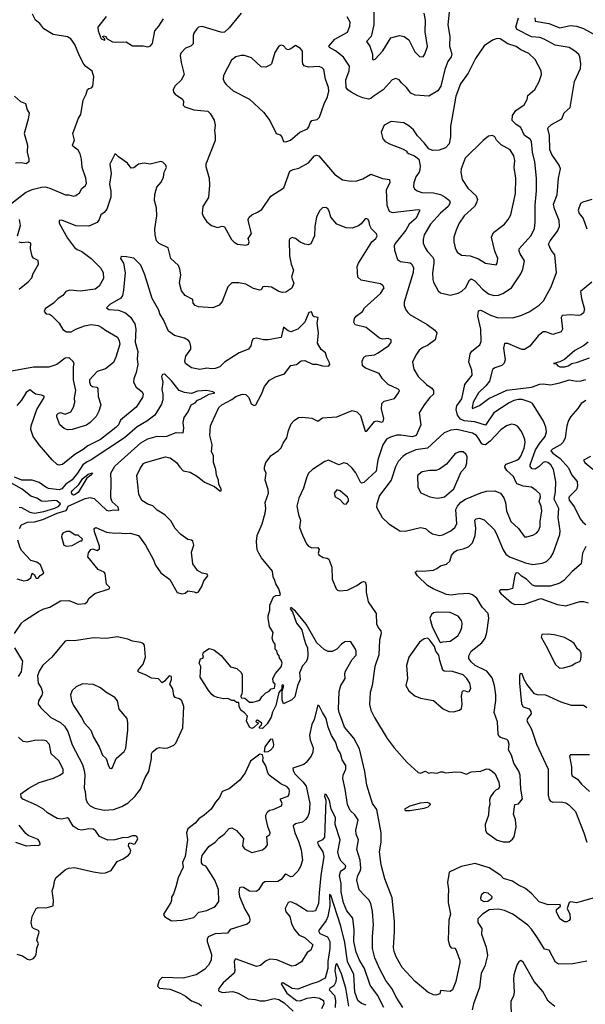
# Model space of a CAD drawing. Extents: x 1995161 to 2088924, y 769148 to 906007.
# Tile 280 of 335: x 2039249 to 2044041, y 865482 to 873829. Entities that reach past the tile are written whole.
import ezdxf

# ---------------------------------------------------------------- set-up
doc = ezdxf.new("R2010")
doc.units = 0

msp = doc.modelspace()

# ---------------------------------------------------------------- linework, layer by layer
at = {"layer": '0CON20XD'}
for points in [[(2039172, 872265), (2039297.2, 872362.8), (2039355, 872390), (2039435, 872408.1), (2039465, 872411.1), (2039505, 872401.5), (2039637, 872343), (2039665, 872343.1), (2039705, 872332.9), (2039725, 872338), (2039755, 872362), (2039775, 872398), (2039806.2, 872423.8), (2039815, 872442.5), (2039810.6, 872485), (2039779.1, 872575), (2039773.1, 872645), (2039762.1, 872692.1), (2039745, 872721.2), (2039700, 872755), (2039696.7, 872765), (2039712.3, 872807.7), (2039700, 872865), (2039748.8, 872995), (2039768, 873025), (2039786, 873145), (2039813.7, 873196.3), (2039823.1, 873236.9), (2039834.2, 873245.8), (2039858.6, 873251.4), (2039870, 873265), (2039877.5, 873345), (2039862.3, 873392.3), (2039810.7, 873430.7), (2039792.4, 873452.4), (2039755, 873523.3), (2039717.2, 873617.2), (2039682, 873665), (2039655, 873682.5), (2039534.2, 873704.2), (2039455, 873750.6), (2039420.6, 873795), (2039384.6, 873824.6), (2039358.5, 873875)], [(2039981.5, 873855), (2039912.5, 873765), (2039913.8, 873733.8), (2039940, 873665), (2039970, 873655), (2039970, 873665), (2039950, 873685), (2039965, 873692.5), (2039978.8, 873685), (2039990, 873665), (2040035, 873641.2), (2040065, 873636.7), (2040150.7, 873640.7), (2040205, 873608), (2040295, 873605.7), (2040335, 873598.6), (2040355.6, 873604.4), (2040373.4, 873626.6), (2040392.9, 873735), (2040427.1, 873772.9), (2040466.2, 873835)], [(2041126.2, 873885), (2041025, 873758.2), (2040985, 873723.9), (2040965, 873719.1), (2040952.7, 873722.7), (2040795, 873770.8), (2040765, 873766.2), (2040749.7, 873750.3), (2040725.8, 873715), (2040720, 873695), (2040720, 873625), (2040698.8, 873605), (2040652.7, 873587.3), (2040614, 873545), (2040609.2, 873525), (2040617.1, 873465), (2040644, 873365), (2040616.2, 873315), (2040563.3, 873265), (2040550, 873235), (2040553.3, 873215), (2040567.3, 873197.3), (2040627.5, 873155), (2040637.5, 873135), (2040633.3, 873105), (2040649.3, 873089.3), (2040725, 873064), (2040843, 873053), (2040863.6, 873033.6), (2040896.6, 872976.6), (2040905.6, 872935), (2040898.2, 872885), (2040905.6, 872845), (2040904.3, 872805), (2040825.7, 872605), (2040825.8, 872585), (2040853.5, 872485), (2040856.6, 872426.6), (2040847.5, 872322.5), (2040801.2, 872245), (2040796.1, 872186.1), (2040805, 872157.5), (2040835.8, 872115.8), (2040875, 872084.2), (2040925, 872066), (2040965, 872078.8), (2040985, 872072), (2041044.3, 871965), (2041065, 871944), (2041095, 871926.2), (2041165, 871915.8), (2041188.8, 871925), (2041192, 871945), (2041186, 871975), (2041213.9, 872016.1), (2041188.6, 872115), (2041185.7, 872135), (2041192, 872155), (2041215, 872174.3), (2041264.5, 872195.5), (2041299.3, 872220.7), (2041377.8, 872332.2), (2041486.4, 872403.6), (2041538.8, 872545), (2041565, 872558.1), (2041615, 872570), (2041695, 872614.4), (2041748, 872675), (2041765, 872681.1), (2041784.6, 872674.6), (2041915, 872520), (2041985, 872470.8), (2042055, 872458.6), (2042105, 872461.2), (2042155, 872478.8), (2042225, 872518.9), (2042323, 872483), (2042383.3, 872475), (2042385.6, 872445), (2042353.6, 872385), (2042359.5, 872255), (2042378, 872205), (2042405, 872194.2), (2042625, 872220), (2042635.5, 872215.5), (2042637.1, 872207.1), (2042606.9, 872145), (2042549.5, 872095), (2042520.9, 872045), (2042429.4, 871930.6), (2042422.2, 871912.2), (2042424.4, 871875), (2042450.6, 871795), (2042475, 871778.5), (2042558.5, 871768.5), (2042571.4, 871755), (2042584.5, 871724.5), (2042582.3, 871685), (2042507.1, 871435), (2042507.5, 871405), (2042519.7, 871369.7), (2042536.2, 871345), (2042555, 871330), (2042700, 871245), (2042766.4, 871196.4), (2042782.5, 871175), (2042768.8, 871115), (2042705, 871065.8), (2042665, 871049.2), (2042633.7, 871026.3), (2042604, 870985), (2042578, 870925), (2042587.5, 870865), (2042624.3, 870805), (2042695, 870735.8), (2042741.2, 870705), (2042756, 870685), (2042754, 870655), (2042724.6, 870625.4), (2042675.7, 870565), (2042632, 870495), (2042648.1, 870395), (2042607.8, 870305), (2042575, 870292.5), (2042477.1, 870307.1), (2042445, 870305.9), (2042389.2, 870290.8), (2042357.6, 870272.4), (2042325.6, 870225), (2042281.9, 870098.1), (2042267.8, 870002.2), (2042165, 869905.7), (2042145, 869900.8), (2042135, 869907.5), (2042096.3, 869986.3), (2042065, 870028), (2042025, 870064), (2041995, 870072), (2041954, 870056), (2041865.8, 870094.2), (2041835, 870084.2), (2041730, 870015), (2041695, 869983.8), (2041678.6, 869945), (2041653, 869857), (2041615, 869772.5), (2041597.5, 869705), (2041610, 869635), (2041626.9, 869585), (2041620, 869525), (2041645, 869457.5), (2041680, 869385), (2041696.7, 869365), (2041725, 869350.8), (2041775, 869353.8), (2041785.9, 869335.9), (2041778, 869305), (2041782.9, 869292.9), (2041820.5, 869270.5), (2041855, 869263.8), (2041866.7, 869255), (2041893, 869187), (2041896.2, 869085), (2041930, 869005), (2041941.7, 868991.7), (2041955, 868986.7), (2042025, 868992), (2042106.5, 869033.5), (2042145, 869060), (2042165, 869066.2), (2042175, 869062.5), (2042184.2, 869035), (2042184.5, 868974.5), (2042202.5, 868895), (2042268.6, 868795), (2042272.5, 868705), (2042293, 868667), (2042307.5, 868647.5), (2042310.9, 868625), (2042297.4, 868572.6), (2042290.8, 868445), (2042259.1, 868345), (2042235.6, 868185), (2042219.4, 868125), (2042213, 868023), (2042224.2, 867975), (2042254.5, 867914.5), (2042362, 867735), (2042421.2, 867655), (2042530.7, 867530.7), (2042625, 867447.5), (2042645, 867442.5), (2042685, 867457.5), (2042715, 867442.5), (2042735, 867447.5), (2042785, 867440), (2042815, 867452.5), (2042835, 867452.5), (2042855, 867443.3), (2042945, 867452.5), (2042985, 867450), (2043035, 867432.5), (2043075, 867452.5), (2043155, 867457.5), (2043205, 867477.5), (2043225, 867473.8), (2043255, 867456.2), (2043275.8, 867435), (2043285.7, 867415), (2043308.6, 867365), (2043313.8, 867325), (2043303.8, 867306.2), (2043285, 867298.8), (2043262.4, 867277.6), (2043238.3, 867241.7), (2043230, 867215), (2043232, 867175), (2043224.1, 867145.9), (2043222, 867085), (2043191.2, 867005), (2043196.2, 866955), (2043206.1, 866936.1), (2043295, 866873.8), (2043345, 866860), (2043395, 866860)], [(2042887, 873893), (2042877.5, 873785), (2042892.2, 873685), (2042891.1, 873605), (2042909.8, 873535), (2042904.1, 873515), (2042875.4, 873475), (2042850, 873405), (2042816.1, 873265), (2042792.5, 873225), (2042715, 873181.3), (2042598.8, 873188.8), (2042562.5, 873205), (2042527.1, 873255), (2042482.4, 873292.4), (2042465, 873318.8), (2042435, 873330), (2042405, 873318.8), (2042327.5, 873235), (2042243.7, 873176.3), (2042225, 873160.4), (2042205.3, 873154.7), (2042155, 873167), (2042113, 873183), (2042058.7, 873215), (2042029.2, 873235), (2042015.4, 873255), (2042011.1, 873318.9), (2042040.6, 873395), (2042044.2, 873435), (2041992.2, 873512.2), (2041925.3, 873565.3), (2041872.4, 873592.4), (2041866.9, 873605), (2041917.8, 873662.2), (2042025, 873722.5), (2042047.1, 873775), (2042048.3, 873808.3), (2042023, 873853)], [(2042247.9, 873892.1), (2042248.2, 873785), (2042228.1, 873685), (2042188, 873645), (2042214.3, 873605), (2042238, 873535), (2042237.5, 873495), (2042245, 873487.5), (2042260, 873495), (2042324.2, 873565), (2042393.9, 873676.1), (2042465.8, 873695.8), (2042505, 873687.1), (2042545, 873657.5), (2042595.5, 873555.5), (2042635, 873516.2), (2042665.9, 873514.1), (2042681.2, 873535), (2042705, 873600), (2042693.1, 873673.1), (2042683.6, 873725), (2042687.5, 873825), (2042676.5, 873885)], [(2043395, 866860), (2043425, 866882.5), (2043437.7, 866902.3), (2043456, 866985), (2043448.6, 867045), (2043432, 867095), (2043443, 867177), (2043475, 867182.5), (2043507.5, 867225), (2043494.2, 867305), (2043488.1, 867425), (2043477.4, 867457.4), (2043436, 867525), (2043415, 867592.5), (2043389.5, 867639.5), (2043394.4, 867685), (2043386.9, 867715), (2043375, 867727.1), (2043322.7, 867742.7), (2043311.9, 867751.9), (2043303.2, 867773.2), (2043295.6, 867875), (2043268.2, 867955), (2043284, 868056), (2043282.5, 868105), (2043271.5, 868185), (2043250.7, 868250.7), (2043205.3, 868305.3), (2043108.8, 868355), (2043072.5, 868385), (2043054.1, 868414.1), (2043052.8, 868437.2), (2043073.3, 868475), (2043163.4, 868546.6), (2043191.5, 868585), (2043205.4, 868635), (2043224.4, 868755), (2043218, 868795), (2043167.4, 868847.4), (2043120.9, 868925), (2043085, 868953.9), (2043054, 868964), (2042965, 868959.5), (2042905, 868948.8), (2042865, 868955.3), (2042753.2, 869003.2), (2042702.9, 869032.9), (2042620, 869115), (2042600, 869145), (2042615, 869156.2), (2042664.1, 869154.1), (2042755, 869161.9), (2042783.8, 869175), (2042815, 869200), (2042865, 869212), (2042892.3, 869237.7), (2042907.5, 869285), (2042932, 869318), (2042955, 869332.9), (2043005, 869341.9), (2043050.7, 869359.3), (2043084.4, 869395), (2043108.8, 869455), (2043112.9, 869515), (2043105.8, 869585), (2043115, 869598), (2043145, 869602.9), (2043185, 869590), (2043267.3, 869507.3), (2043286, 869476), (2043345.5, 869335), (2043368.7, 869298.7), (2043398.1, 869275), (2043535, 869225.4), (2043595, 869211.1), (2043675, 869220.4), (2043712.5, 869235), (2043748.3, 869271.7), (2043768.1, 869305), (2043824.5, 869465), (2043826.4, 869495), (2043812, 869608), (2043817.1, 869685), (2043777.3, 869765), (2043787.3, 869827.3), (2043791.3, 869915), (2043772.7, 870015), (2043748.2, 870055), (2043723.1, 870075), (2043699.6, 870080.4), (2043683.8, 870075), (2043649.8, 870040.2), (2043615, 870019.3), (2043590.3, 870020.3), (2043575, 870040), (2043574.7, 870055), (2043618.8, 870181.2), (2043655, 870238.8), (2043701.2, 870295), (2043712.7, 870335), (2043706.2, 870375), (2043685.5, 870425), (2043594.7, 870574.7), (2043575, 870586.7), (2043505, 870609.1), (2043475, 870609.6), (2043435, 870599.6), (2043395, 870580.5), (2043265, 870495.5), (2043195, 870390), (2043105, 870419.2), (2043015, 870429.3), (2042983.1, 870443.1), (2042956.9, 870475), (2042945.8, 870525), (2042953.2, 870555), (2042994.7, 870615.3), (2043020, 870735), (2043080.9, 870815), (2043078.3, 870858.3), (2043054.4, 870925), (2043065.6, 870995), (2043080.2, 871019.8), (2043147.4, 871072.6), (2043158.7, 871101.3), (2043154.6, 871205), (2043128.9, 871315), (2043135, 871361.2), (2043155, 871366.4), (2043238, 871325), (2043295, 871304.6), (2043425, 871302.2), (2043495, 871320), (2043565, 871351.9), (2043651.1, 871408.9), (2043685.5, 871444.5), (2043752.9, 871565), (2043795.7, 871685), (2043783.8, 871835), (2043752.5, 871875), (2043728, 871925), (2043742.9, 871955), (2043805.5, 872035), (2043823.5, 872075), (2043819.5, 872125), (2043778.7, 872225), (2043771.5, 872265), (2043801.8, 872345), (2043813.2, 872485), (2043830, 872565), (2043819.4, 872595), (2043756.5, 872685), (2043739.5, 872725), (2043736.8, 872846.8), (2043724.2, 872905), (2043726.7, 872915), (2043755, 872940), (2043841.4, 872988.6), (2043861.2, 873038.8), (2043912.9, 873085), (2043948.1, 873305), (2044000.6, 873415), (2044004.2, 873455), (2043993.8, 873515), (2043985, 873533.3), (2043950, 873565), (2043905, 873591.9), (2043785, 873612.3), (2043692.3, 873662.3), (2043655, 873676.2), (2043585, 873683.3), (2043462.5, 873745), (2043453.3, 873765), (2043475.4, 873845)], [(2043613.6, 873845), (2043615, 873816.2), (2043732, 873795), (2043825, 873760.9), (2043915, 873778.5), (2043965, 873773.8), (2044025, 873752.7), (2044126.7, 873696.7)], [(2043265, 871489.1), (2043305, 871494.5), (2043342.8, 871507.2), (2043415, 871554.4), (2043495, 871673.8), (2043511.9, 871715), (2043524.4, 871785), (2043487.9, 871845), (2043479.5, 871865), (2043479.4, 871885), (2043578.5, 871995), (2043609.1, 872055), (2043616.5, 872115), (2043616.4, 872255), (2043628.3, 872378.3), (2043627.1, 872485), (2043613.1, 872625), (2043592.7, 872705), (2043586.2, 872795), (2043574.3, 872815), (2043525, 872846.4), (2043493.3, 872915), (2043455, 872940.8), (2043421.9, 872975), (2043424.5, 873015), (2043451.8, 873058.2), (2043523.8, 873106.2), (2043548.3, 873151.7), (2043555, 873186), (2043614.4, 873235.6), (2043650.8, 873305), (2043670, 873365), (2043665.8, 873395), (2043615, 873491.2), (2043561.7, 873541.7), (2043495, 873574.4), (2043455, 873601.5), (2043383.8, 873625), (2043320, 873665), (2043295, 873669.2), (2043255, 873653.8), (2043184.4, 873605.6), (2043111.7, 873498.3), (2043048.1, 873375), (2042984.4, 873285), (2042945, 873180), (2042912.7, 873002.7), (2042897.9, 872925), (2042898.5, 872835), (2042886.9, 872775), (2042855, 872741.8), (2042803.2, 872723.2), (2042745, 872719.4), (2042714.4, 872734.4), (2042675, 872786), (2042618, 872845), (2042584, 872895), (2042545, 872930), (2042504.1, 872954.1), (2042395, 872966.2), (2042335.8, 872934.2), (2042312.5, 872875), (2042325, 872817.5), (2042346.7, 872795), (2042381.2, 872775), (2042492.5, 872735), (2042530, 872715), (2042530, 872705), (2042543.9, 872693.9), (2042595, 872673.8), (2042630, 872645), (2042641.7, 872588.3), (2042640, 872555), (2042634.4, 872535.6), (2042605, 872496.2), (2042586.9, 872445), (2042585.7, 872415), (2042594.4, 872394.4), (2042615, 872378.6), (2042654.6, 872364.6), (2042755, 872362.1), (2042815, 872347.1), (2042854.3, 872325), (2042889.4, 872295), (2042895.5, 872275.5), (2042877.7, 872245), (2042812.9, 872187.1), (2042728.9, 872095), (2042677.1, 872005), (2042666.9, 871965), (2042667.1, 871935), (2042684.4, 871895), (2042705, 871862.9), (2042746.9, 871816.9), (2042756.5, 871796.5), (2042758.5, 871765), (2042746.6, 871683.4), (2042748.1, 871625), (2042753.7, 871603.7), (2042795, 871528.8), (2042815, 871512.5), (2042895, 871492), (2042965, 871510.8), (2042995, 871527.5), (2043025, 871554.3), (2043058.9, 871621.1), (2043075, 871630.8), (2043105.6, 871615), (2043170, 871545), (2043220.8, 871505), (2043265, 871489.1)], [(2041505, 872794), (2041544.1, 872805.9), (2041623.8, 872875), (2041686.8, 872903.2), (2041699.6, 872920.4), (2041710, 872955), (2041725, 872974.2), (2041768.7, 872981.3), (2041787.9, 873002.1), (2041827.5, 873115), (2041858.1, 873175), (2041867.1, 873222.9), (2041865.4, 873255), (2041840, 873325), (2041825, 873406.2), (2041811.7, 873421.7), (2041785, 873431.9), (2041695, 873426.5), (2041658.7, 873438.7), (2041647.5, 873455), (2041644.3, 873474.3), (2041645, 873562.5), (2041626.7, 873585), (2041585, 873610), (2041545, 873581.2), (2041525, 873574), (2041509.5, 873579.5), (2041485, 873606.7), (2041465, 873613.3), (2041445, 873603.3), (2041409.7, 873550.3), (2041382.5, 873455), (2041373.8, 873445), (2041335, 873426.7), (2041295, 873430), (2041212, 873505), (2041155, 873524.4), (2041124.5, 873525.5), (2041081.2, 873515), (2041044, 873485), (2040976.2, 873355), (2040974, 873325), (2040985, 873297.5), (2041000, 873275), (2041056.7, 873225), (2041195, 873154.2), (2041314, 873045), (2041368.6, 872975), (2041421.2, 872865), (2041455, 872851.2), (2041468.6, 872835), (2041485, 872796.7), (2041505, 872794)], [(2039205, 873179.5), (2039255, 873135.8), (2039297.8, 873117.8), (2039313.8, 873065), (2039330, 873035), (2039322, 872985), (2039288, 872865), (2039315.8, 872765), (2039312.5, 872705), (2039326.9, 872645), (2039325.7, 872625), (2039305, 872605.8), (2039265, 872614.5), (2039215, 872611.2)], [(2043285, 871750), (2043293.8, 871765), (2043299.2, 871805), (2043273.5, 871865), (2043246.9, 871985), (2043264.2, 872025), (2043355.5, 872094.5), (2043388, 872135), (2043409.2, 872175), (2043449.6, 872355), (2043453.1, 872485), (2043439.4, 872575), (2043443.8, 872633.8), (2043434.4, 872675), (2043405, 872725.7), (2043328.7, 872768.7), (2043288.3, 872808.3), (2043275, 872835.8), (2043255, 872846.4), (2043220, 872840), (2043174.3, 872805.7), (2043024.3, 872655), (2042988.1, 872565), (2042985.7, 872535), (2042998.1, 872475), (2043045, 872401.4), (2043116.1, 872336.1), (2043126.6, 872303.4), (2043119.4, 872275), (2043102.2, 872245), (2043015.6, 872165), (2042973.3, 872105), (2042945.4, 872044.6), (2042927.8, 871985), (2042925.7, 871945), (2042937.1, 871895), (2042955, 871858.8), (2042992.7, 871832.7), (2043065, 871825.7), (2043135, 871800), (2043196.1, 871763.9), (2043285, 871750)], [(2044005, 866354.2), (2043965, 866342.5), (2043918.8, 866351.2), (2043903.3, 866345), (2043886.7, 866295), (2043908.9, 866245), (2043913.8, 866205), (2043905, 866191.2), (2043885, 866181.2), (2043865, 866181.2), (2043825, 866206.7), (2043796, 866265), (2043798, 866285), (2043830, 866315), (2043828.3, 866328.3), (2043725.6, 866324.4), (2043650.5, 866350.5), (2043589.1, 866419.1), (2043532.8, 866462.8), (2043475, 866490.6), (2043424, 866525), (2043347.9, 866547.9), (2043324, 866575), (2043225, 866640), (2043106.7, 866676.7), (2042990, 866650), (2042887.7, 866602.3), (2042872.9, 866515), (2042881.9, 866455), (2042880, 866395), (2042878.9, 866345), (2042898.1, 866245), (2042885.8, 866194.2), (2042880.4, 866025), (2042894.5, 865974.5), (2042905, 865960), (2042935, 865956.7), (2042943.8, 865945), (2042979.2, 865855), (2042979.2, 865835), (2042944.6, 865675), (2042915, 865604), (2042895, 865590), (2042815, 865597.5), (2042809.3, 865570.7), (2042775, 865560), (2042755, 865562.5), (2042706.7, 865585), (2042600, 865675), (2042489.2, 865795), (2042438.1, 865885), (2042420.6, 865930.6), (2042415.6, 865964.4), (2042424.5, 866095), (2042423.2, 866186.8), (2042412.5, 866297.5), (2042403.8, 866383.8), (2042341.1, 866545), (2042311.5, 866665), (2042297.5, 866775), (2042311.2, 866855), (2042311.1, 866935), (2042274.5, 867134.5), (2042236.9, 867185), (2042189.3, 867339.3), (2042173.5, 867455), (2042128.3, 867648.3), (2042079.1, 867739.1), (2042001.5, 867831.5), (2041970.1, 867920.1), (2041954.7, 867955), (2041949.2, 867985), (2041955.4, 868134.6), (2041968.9, 868185), (2042005.6, 868245), (2042004.4, 868285), (2042010.6, 868305), (2042065, 868403.8), (2042098.3, 868441.7), (2042100, 868475), (2042092.7, 868492.7), (2042053.3, 868553.3), (2042045, 868556.7), (2042005, 868553.8), (2041975, 868535.7), (2041935, 868493.1), (2041896.3, 868473.7), (2041863.4, 868473.4), (2041829.3, 868489.3), (2041765.6, 868545), (2041675.6, 868705), (2041585, 868814.7), (2041546.7, 868845), (2041541.1, 868835), (2041559.4, 868809.4), (2041593.5, 868713.4), (2041640.2, 868655), (2041654, 868596), (2041669.8, 868539.8), (2041686.7, 868505), (2041691.3, 868445), (2041687.2, 868412.8), (2041675, 868386.2), (2041645, 868350), (2041619.5, 868290.5), (2041625.6, 868235), (2041602.5, 868185), (2041580.3, 868089.7), (2041555, 868062.5), (2041485, 868030), (2041474.1, 868064.1), (2041472.5, 868137.5), (2041487.5, 868185), (2041475, 868190), (2041470, 868185), (2041470, 868155), (2041443.6, 868126.4), (2041418.6, 868015), (2041391.3, 867958.7), (2041379.2, 867915), (2041345, 867860), (2041305, 867820), (2041281.7, 867821.7), (2041280, 867835), (2041298.3, 867851.7), (2041300, 867865), (2041265, 867890), (2041251.7, 867888.3), (2041250, 867875), (2041268.3, 867868.3), (2041268.3, 867861.7), (2041233, 867827), (2041215, 867820), (2041195, 867832.5), (2041170, 867885), (2041180, 867925), (2041155, 867952.5), (2041122.5, 867975), (2041107.5, 868005), (2041105, 868040), (2041085, 868040), (2041067, 868057), (2041045, 868057.5), (2041013, 868073), (2040975, 868070), (2040925, 868083.3), (2040895, 868093.8), (2040878, 868108), (2040845, 868147.5), (2040777.5, 868255), (2040782.5, 868345), (2040770, 868375), (2040780.7, 868409.3), (2040800, 868415), (2040806.4, 868423.6), (2040800, 868445), (2040805, 868467.5), (2040855, 868496.7), (2040895, 868486.2), (2040955, 868438), (2041035, 868343.3), (2041088.3, 868328.3), (2041126.7, 868295), (2041133.3, 868275), (2041133.3, 868135), (2041132.5, 868115), (2041122.5, 868095), (2041125, 868080), (2041156.1, 868076.1), (2041195, 868042.5), (2041225, 868042.5), (2041267, 868053), (2041285, 868060), (2041300.7, 868089.3), (2041335, 868122.5), (2041363, 868137), (2041380, 868155), (2041407, 868163), (2041412.5, 868195), (2041396.7, 868215), (2041394.2, 868245), (2041415, 868286.7), (2041465, 868342.5), (2041473.3, 868375), (2041465, 868400), (2041450, 868415), (2041447.5, 868435), (2041433, 868453), (2041427, 868477), (2041413, 868493), (2041412.5, 868535), (2041396.7, 868556.7), (2041387.5, 868585), (2041397.5, 868635), (2041366.7, 868685), (2041353.6, 868756.4), (2041353.3, 868775), (2041367.7, 868822.3), (2041369.2, 868865), (2041398.8, 868935), (2041418.3, 868948.3), (2041451.2, 868948.8), (2041457.5, 868955), (2041443.5, 869005), (2041418, 869045), (2041412, 869075), (2041396.2, 869105), (2041390, 869155), (2041297.6, 869267.6), (2041275, 869306.2), (2041262.2, 869335), (2041254.2, 869405), (2041262, 869455), (2041304.4, 869555.6), (2041328.5, 869645), (2041334.6, 869685), (2041328.5, 869735), (2041355.7, 869815), (2041354, 869845), (2041330, 869925), (2041338, 869985), (2041323.8, 870015), (2041322, 870035), (2041333.9, 870076.1), (2041378.8, 870135), (2041442.3, 870177.7), (2041465, 870200), (2041481.7, 870238.3), (2041513.3, 870285), (2041526, 870345), (2041548.8, 870401.2), (2041575, 870431.2), (2041612.5, 870455), (2041645, 870458.8), (2041725, 870450), (2041775, 870425.8), (2041815, 870452.5), (2041935, 870460.8), (2042065, 870516.2), (2042105, 870503.8), (2042135, 870473.8), (2042175, 870340), (2042185, 870340), (2042195, 870350), (2042255, 870423.1), (2042275, 870428.9), (2042315, 870417.1), (2042328.3, 870421.7), (2042333.2, 870446.8), (2042315, 870530), (2042318.1, 870575), (2042336.2, 870595), (2042423.8, 870616.2), (2042458.6, 870665), (2042466, 870685), (2042455.4, 870695.4), (2042370.8, 870735), (2042322.9, 870785), (2042295, 870828.6), (2042180, 870875), (2042154.2, 870895), (2042151.4, 870935), (2042165, 870968.8), (2042185, 870979.2), (2042253.6, 870986.4), (2042285, 871003.1), (2042375, 871067.5), (2042396.2, 871095), (2042396.7, 871115), (2042370, 871125), (2042325, 871120.9), (2042297.6, 871127.6), (2042185, 871219.2), (2042092.3, 871242.3), (2042078.8, 871265), (2042086, 871295), (2042100, 871315), (2042153.8, 871355), (2042170.8, 871385), (2042305, 871507.1), (2042335.8, 871555), (2042326.2, 871575), (2042305, 871588.1), (2042141.4, 871621.4), (2042114.2, 871645), (2042109.2, 871735), (2042118.1, 871765), (2042232.5, 871945), (2042266, 871975), (2042277.5, 871995), (2042272, 872012), (2042230, 872055), (2042214.3, 872085), (2042209.4, 872115), (2042202, 872135), (2042185, 872144.2), (2042175, 872140), (2042142.1, 872097.9), (2042118.5, 872081.5), (2042065, 872061.4), (2042015, 872064.3), (2041935, 872096), (2041885.7, 872155), (2041871.4, 872205), (2041859.2, 872225), (2041842.3, 872237.7), (2041815, 872234.2), (2041790.4, 872209.6), (2041764.5, 872155), (2041749.6, 872075), (2041747.8, 871995), (2041715, 871928.8), (2041695, 871920), (2041665.9, 871925.9), (2041625, 871942.5), (2041585, 871974), (2041557.5, 871982.5), (2041538, 871972), (2041531.1, 871958.9), (2041534.2, 871825.8), (2041549.1, 871755), (2041569.2, 871705), (2041551.5, 871645), (2041570.5, 871595), (2041555, 871552), (2041505, 871519.2), (2041475, 871515.7), (2041445, 871524.3), (2041382.4, 871562.4), (2041325, 871568.1), (2041310, 871565), (2041295, 871537.5), (2041285, 871536.7), (2041230.5, 871550.5), (2041165, 871586), (2041105, 871598.8), (2041045, 871598.8), (2041012.5, 871565), (2040965, 871440), (2040940.5, 871409.5), (2040885, 871385.8), (2040765, 871394.2), (2040736.7, 871405), (2040720, 871425), (2040715.7, 871455.7), (2040650.7, 871490.7), (2040620.9, 871530.9), (2040602.5, 871595), (2040615.7, 871665), (2040606.7, 871715), (2040594.2, 871745), (2040530.8, 871805), (2040505.8, 871895), (2040430.5, 871930.5), (2040408.5, 871955), (2040397.3, 872005), (2040394.6, 872054.6), (2040412.3, 872165), (2040406.9, 872235), (2040392.7, 872295), (2040394.6, 872345.4), (2040411.9, 872408.1), (2040448.3, 872451.7), (2040467.5, 872495), (2040474.3, 872535.7), (2040493.3, 872575), (2040487.5, 872595), (2040460.7, 872620.7), (2040445, 872626), (2040353.6, 872603.6), (2040305, 872613.3), (2040255.9, 872604.1), (2040215, 872573.3), (2040195, 872570), (2040163.4, 872613.4), (2040086.7, 872665), (2040065, 872687.5), (2040055, 872687.5), (2040012.9, 872605), (2040023.1, 872525), (2040010.6, 872435), (2040020.6, 872375), (2040020, 872325), (2039987.2, 872222.8), (2039965, 872193.3), (2039935.9, 872174.1), (2039923.8, 872135), (2039905, 872110), (2039835, 872078.8), (2039725, 872082.2), (2039605, 872129.4), (2039582.9, 872127.1), (2039582.9, 872105), (2039612, 872052), (2039655.5, 871975.5), (2039715, 871897.5), (2039735, 871880.6), (2039775, 871864.4), (2039856, 871805), (2039934, 871725), (2039957.1, 871685), (2039960, 871635), (2039921.3, 871568.7), (2039887.5, 871545), (2039765, 871527.5), (2039673.4, 871536.6), (2039640, 871525), (2039615, 871491.2), (2039575, 871466.2), (2039536, 871425), (2039465, 871378.8), (2039456, 871355), (2039475, 871336), (2039502.1, 871332.1), (2039519.8, 871319.8), (2039584, 871255), (2039615, 871202), (2039645, 871181.2), (2039685, 871183.8), (2039724.4, 871205.6), (2039797.7, 871232.3), (2039855, 871244.3), (2039915, 871236.9), (2039945, 871220.6), (2039975, 871195.6), (2040076.6, 871136.6), (2040092.9, 871105), (2040096.6, 871076.6), (2040065, 870966.7), (2040045, 870923.8), (2039975, 870869.2), (2039905, 870846.2), (2039841.8, 870775), (2039840.8, 870755), (2039849.7, 870729.7), (2039865, 870720), (2039902.9, 870712.9), (2039911.2, 870701.2), (2039914.3, 870635), (2039937.5, 870565), (2039919.7, 870510.3), (2039895.8, 870465), (2039847.5, 870415), (2039815, 870391.9), (2039695, 870354.3), (2039655, 870352.5), (2039625, 870362), (2039588, 870395), (2039563, 870463), (2039565, 870477.5), (2039577, 870493), (2039595, 870500), (2039635, 870484.4), (2039681.2, 870505), (2039706, 870545), (2039716, 870585), (2039714.3, 870624.3), (2039724.4, 870685), (2039704.4, 870775), (2039703.8, 870885), (2039710, 870915), (2039700, 870935), (2039675, 870956.7), (2039665, 870961.2), (2039635, 870958), (2039565, 870906.2), (2039495, 870881.9), (2039367.6, 870882.4), (2039105, 870834.4)], [(2044096.2, 872305), (2044018.5, 872281.5), (2044000.9, 872269.1), (2043981.4, 872215), (2043989.5, 872185), (2044022.4, 872142.4), (2044054.2, 872055)], [(2039231.2, 871995), (2039255.5, 872085), (2039247.8, 872135)], [(2039245, 871544.4), (2039321.4, 871605), (2039350.9, 871639.1), (2039363.6, 871676.4), (2039408.8, 871755), (2039405, 871787.5), (2039366.4, 871806.4), (2039354.2, 871824.2), (2039341.4, 871885), (2039343.3, 871935), (2039325, 871942), (2039265, 871935.7), (2039245, 871942.9)], [(2040578.8, 870075), (2040606, 870035), (2040635.5, 870005.5), (2040693, 869993), (2040754.7, 869954.7), (2040815, 869907.5), (2040900.6, 869870.6), (2040945, 869834.3), (2040955, 869833.3), (2040955, 869852.5), (2040936.9, 869886.9), (2040932.3, 869925), (2040916.6, 869966.6), (2040910.4, 870015), (2040892.3, 870075), (2040891.1, 870135), (2040873.1, 870165), (2040881.2, 870225), (2040860.8, 870305), (2040866.2, 870385), (2040873.8, 870405), (2040935, 870540), (2040962, 870565), (2041045, 870609.6), (2041079.2, 870635), (2041135, 870653.6), (2041165, 870651.9), (2041189.5, 870625), (2041210.9, 870570.9), (2041235, 870557.5), (2041250, 870565), (2041298.6, 870655), (2041322.2, 870717.8), (2041365, 870772.2), (2041415, 870801.5), (2041493.6, 870826.4), (2041545, 870897.1), (2041595, 870906.7), (2041632.4, 870937.6), (2041665, 870938.5), (2041729.5, 870909.5), (2041765, 870908), (2041815, 870894), (2041865, 870892.5), (2041876.7, 870905), (2041875, 870920), (2041850, 870965), (2041840, 871005), (2041803.2, 871033.2), (2041772.5, 871085), (2041779.5, 871175), (2041769.2, 871255), (2041777.5, 871305), (2041745, 871308.8), (2041736.7, 871315), (2041722.5, 871352.5), (2041700, 871345), (2041666.2, 871265), (2041604.1, 871205.9), (2041545, 871182.9), (2041525, 871190.8), (2041485, 871222.5), (2041465, 871133.3), (2041355, 871114.3), (2041315.7, 871114.3), (2041255, 871129.2), (2041227.3, 871122.7), (2041215.6, 871104.4), (2041206.2, 871063.8), (2041186.2, 871035), (2041108.8, 871005), (2040984.4, 870925.6), (2040945, 870886.7), (2040905, 870871.2), (2040875, 870868), (2040835, 870874.2), (2040775, 870862.9), (2040705, 870878), (2040655, 870913.8), (2040649.2, 870935), (2040657.5, 870975), (2040698, 871035), (2040699.5, 871059.5), (2040690, 871095), (2040678.8, 871108.8), (2040645, 871128.8), (2040560.3, 871150.3), (2040509.2, 871189.2), (2040466.7, 871285), (2040436, 871335), (2040428, 871365), (2040372.9, 871465), (2040310, 871665), (2040276.6, 871746.6), (2040216.1, 871806.1), (2040155, 871818), (2040115, 871820), (2040106.7, 871815), (2040104.3, 871805), (2040129.1, 871765), (2040142.2, 871682.2), (2040129.5, 871535), (2040119.5, 871490.5), (2040105, 871469.2), (2040012, 871415), (2039983.3, 871385), (2040005, 871372.5), (2040085, 871367.5), (2040145, 871342.5), (2040187.4, 871307.4), (2040225, 871251.4), (2040233.2, 871205), (2040226.2, 871095), (2040250.4, 871015), (2040244.5, 870955), (2040249.4, 870905), (2040237, 870837), (2040215.6, 870785), (2040212.2, 870755), (2040235, 870714.2), (2040287.5, 870675), (2040294.2, 870654.2), (2040289.2, 870625), (2040235.8, 870545), (2040104.5, 870435), (2040085.3, 870394.7), (2040065, 870370.5), (2039935, 870270.4), (2039825.2, 870214.8), (2039786.3, 870183.7), (2039717.1, 870142.9), (2039610.9, 870059.1), (2039585, 870051.5), (2039568.1, 870058.1), (2039525, 870096.9), (2039415, 870225.4), (2039363.3, 870295), (2039342.8, 870355), (2039346.4, 870386.4), (2039395.9, 870525), (2039457.5, 870625), (2039457.8, 870637.8), (2039435, 870645.5), (2039384, 870654), (2039335, 870692), (2039305, 870668.6), (2039265, 870602.5), (2039225, 870556.7)], [(2044095, 871603.8), (2044001.4, 871525), (2044007.5, 871465), (2044032.9, 871375), (2044025, 871343.8), (2044005, 871327.5), (2043985, 871320.6), (2043915, 871326.4), (2043845, 871321.9), (2043836.5, 871305), (2043848.8, 871205), (2043835, 871181.2), (2043765, 871160.8), (2043705, 871181.1), (2043685, 871181.9), (2043642.3, 871147.7), (2043569.7, 871060.3), (2043525, 871032.9), (2043502.6, 871032.6), (2043385, 871084.3), (2043355, 871083.3), (2043348.9, 871045), (2043361.9, 870945), (2043353.4, 870916.6), (2043333.4, 870896.6), (2043275, 870877.1), (2043255, 870864), (2043228.7, 870765), (2043198.7, 870725), (2043135, 870665.6), (2043092, 870585), (2043081.2, 870541.2), (2043085, 870533.3), (2043145, 870557.9), (2043223.9, 870616.1), (2043375, 870687.1), (2043585, 870714.2), (2043655, 870739.6), (2043682.6, 870742.6), (2043745, 870732.9), (2043825, 870750), (2043905, 870776.2), (2043965, 870765.6), (2044005, 870765.8), (2044045, 870778.8)], [(2044066.2, 871095), (2044026.8, 871063.2), (2043952.5, 871025), (2043865, 870947.5), (2043825, 870928.8), (2043770, 870915), (2043795, 870912.5), (2043808.8, 870895), (2043825, 870886.9), (2043867.5, 870885), (2043895, 870893.1), (2043926.6, 870913.4), (2043976, 870925), (2044075, 870961.3)], [(2039248.6, 869515), (2039264.3, 869545), (2039315, 869567.8), (2039375, 869572.8), (2039445, 869591.4), (2039567.1, 869645), (2039641.7, 869668.3), (2039650, 869675), (2039659.3, 869705), (2039805, 869770.9), (2039845, 869778.5), (2039879.4, 869770.6), (2039985, 869670.9), (2040005, 869665.3), (2040045, 869673.3), (2040089.2, 869670.8), (2040084.4, 869695), (2040032, 869742), (2040020.3, 869775), (2040025.3, 869915), (2040021.1, 869985), (2040055.2, 870045), (2040275, 870242.1), (2040335, 870274.2), (2040415, 870297.7), (2040465, 870294.7), (2040495, 870299.3), (2040575, 870330), (2040635, 870327.5), (2040639.1, 870365), (2040633.9, 870415), (2040643.2, 870455), (2040675.2, 870504.8), (2040701.4, 870565), (2040735, 870580), (2040756.9, 870603.1), (2040779, 870611), (2040855, 870653.5), (2040903.3, 870665), (2040886.7, 870675), (2040833.7, 870686.3), (2040755, 870680.5), (2040705, 870660.4), (2040645, 870667.5), (2040600.8, 870685), (2040535, 870766), (2040485, 870816.7), (2040475, 870823.3), (2040459.3, 870820.7), (2040452, 870805), (2040460.8, 870755), (2040452.3, 870695), (2040463.3, 870653.3), (2040462.2, 870605), (2040450.1, 870569.9), (2040393.3, 870475), (2040327.7, 870425), (2040245, 870376.2), (2040138.4, 870285), (2039855, 870097.2), (2039821.1, 870081.1), (2039785, 870056.1), (2039739.8, 869985), (2039695, 869929.1), (2039639.2, 869890.8), (2039605, 869852.5), (2039585, 869843.8), (2039493.8, 869855), (2039470, 869865), (2039415, 869904.3), (2039355, 869926), (2039267.5, 869925), (2039205, 869950.4)], [(2044045, 870600.8), (2044005.5, 870574.5), (2043978.3, 870531.7), (2043918, 870465), (2043899.7, 870430.3), (2043883.1, 870385), (2043870.9, 870285), (2043853.9, 870246.1), (2043831.4, 870225), (2043762.3, 870187.7), (2043750, 870175), (2043764.4, 870155), (2043827.4, 870107.4), (2043899.2, 870029.2), (2043927.9, 869967.9), (2043971.1, 869915), (2043974.5, 869875), (2043965.6, 869845), (2043903.6, 869785), (2043900, 869775), (2043905.3, 869755), (2043950.4, 869695), (2043998.1, 869598.1), (2044019.1, 869569.1), (2044045, 869550.6)], [(2043545, 869443.3), (2043595, 869457.5), (2043626, 869475), (2043644.3, 869495), (2043658.2, 869531.8), (2043658.7, 869575), (2043673.3, 869665), (2043666.7, 869705), (2043650.9, 869745), (2043661.5, 869785), (2043657.5, 869805), (2043625, 869838.6), (2043585, 869864.4), (2043513.4, 869873.4), (2043464.5, 869894.5), (2043454.3, 869905), (2043432.9, 869955), (2043376.6, 870006.6), (2043360, 870035), (2043361.2, 870048.8), (2043370.2, 870059.8), (2043460.6, 870095), (2043481.1, 870108.9), (2043495, 870128.6), (2043522.5, 870195), (2043531.2, 870245), (2043529.4, 870269.4), (2043511.5, 870315), (2043495.6, 870345), (2043465, 870381.4), (2043444.6, 870394.6), (2043415, 870399.1), (2043374, 870385), (2043325, 870352.2), (2043234.3, 870255.7), (2043195, 870225.4), (2043176, 870226), (2043165, 870233.5), (2043138.4, 870275), (2043118.2, 870305), (2043084.8, 870324.8), (2042952.5, 870355), (2042900.3, 870349.7), (2042846, 870325), (2042705, 870197.3), (2042605, 870182.9), (2042525, 870149.5), (2042495, 870126.9), (2042456.6, 870083.4), (2042432.3, 870037.7), (2042395.5, 869925), (2042298.6, 869795), (2042274.2, 869725), (2042272, 869695), (2042319.7, 869609.7), (2042375, 869556.2), (2042470, 869495), (2042515, 869491.4), (2042645, 869522.5), (2042686.7, 869515), (2042711.5, 869491.5), (2042745, 869471.4), (2042805, 869455.6), (2042835, 869461.1), (2042902.5, 869495), (2042935, 869524.3), (2042952.9, 869555), (2042944.8, 869675), (2042957.3, 869705), (2042985, 869737.5), (2043025, 869762.9), (2043155, 869817.8), (2043205, 869831.1), (2043275, 869833.3), (2043322, 869815), (2043351.9, 869775), (2043364.4, 869735), (2043372.2, 869665), (2043410, 869575), (2043476, 869516), (2043525, 869443.3), (2043545, 869443.3)], [(2042785, 869772), (2042805, 869774), (2042846.7, 869785), (2042928.3, 869851.7), (2042988, 869995), (2043026.7, 870035), (2043038.3, 870071.7), (2043038.8, 870125), (2043030, 870145), (2043005.6, 870165.6), (2042975, 870165.6), (2042938.6, 870151.4), (2042865, 870060), (2042805, 870018), (2042775, 870007.5), (2042725, 870007.1), (2042657.5, 869995), (2042620, 869965), (2042622.9, 869865), (2042646.7, 869816.7), (2042725, 869784.4), (2042785, 869772)], [(2039205.8, 868625), (2039265, 868713.8), (2039288.8, 868735), (2039409.5, 868810.5), (2039455, 868834.5), (2039505, 868849.4), (2039595, 868901.4), (2039665, 868904), (2039745, 868874.4), (2039805, 868880), (2039821.2, 868895), (2039837.5, 868925), (2039885.9, 868964.1), (2040007.5, 869005), (2040013.3, 869015), (2039984.6, 869044.6), (2039973.2, 869133.2), (2039964.2, 869144.2), (2039915, 869166.7), (2039826.2, 869275), (2039832.1, 869307.9), (2039853.1, 869336.9), (2039865, 869342), (2039905, 869327.5), (2039925.8, 869344.2), (2039925, 869366.7), (2039882.2, 869487.8), (2039881.2, 869515), (2039895, 869523.8), (2039985, 869482.9), (2040055, 869474.4), (2040095, 869479.4), (2040135, 869473.8), (2040185, 869475.8), (2040255.4, 869455.4), (2040315.4, 869375), (2040381.4, 869255), (2040400.8, 869205), (2040445, 869138.8), (2040521.7, 869081.7), (2040582.3, 868972.3), (2040625, 868961.2), (2040651.7, 868968.3), (2040675, 868986.2), (2040727.7, 868977.7), (2040745, 868971.2), (2040763, 868977), (2040793.3, 869025), (2040808.8, 869071.2), (2040842, 869115), (2040838.3, 869128.3), (2040795, 869135.6), (2040755, 869160.6), (2040716.7, 869215), (2040704.4, 869315), (2040724.1, 869374.1), (2040715, 869406.7), (2040705, 869416), (2040673, 869423), (2040613.6, 869463.6), (2040566, 869515), (2040529.3, 869579.3), (2040479.8, 869629.8), (2040415, 869672), (2040377, 869707), (2040335, 869722.5), (2040285, 869754), (2040258.1, 869805), (2040241.4, 869965), (2040269.2, 870025), (2040298.8, 870065), (2040315, 870075.7), (2040485, 870124), (2040524.2, 870114.2), (2040578.8, 870075)], [(2044085, 870125.6), (2044026, 870095), (2044037.5, 870075), (2044105, 870018.6)], [(2039705, 869798.2), (2039692.3, 869805), (2039686.9, 869825), (2039693.8, 869835), (2039750.3, 869889.7), (2039785, 869940.3), (2039830, 869975), (2039865, 869986.7), (2039849.2, 869965), (2039817.4, 869942.6), (2039745, 869819.4), (2039715, 869800.7), (2039705, 869798.2)], [(2039243.8, 869696.2), (2039265, 869693.8), (2039335, 869652.7), (2039374.4, 869645.6), (2039455, 869660), (2039547.8, 869687.8), (2039581.6, 869705), (2039594, 869725), (2039565, 869750.4), (2039545, 869753.9), (2039465, 869743.7), (2039435, 869746.8), (2039393.5, 869773.5), (2039345, 869789.2), (2039269.5, 869849.5), (2039175, 869901.1)], [(2042015, 869722), (2042034.3, 869745.7), (2042034.3, 869765), (2042025, 869782), (2041965, 869836), (2041935, 869843.8), (2041914.5, 869815.5), (2041922.9, 869785), (2041960.3, 869760.3), (2041995, 869723.8), (2042015, 869722)], [(2039645, 869365.6), (2039695, 869370.8), (2039765, 869410), (2039775, 869410), (2039780, 869425), (2039745, 869460), (2039718.3, 869458.3), (2039675, 869490), (2039645, 869490), (2039614.5, 869475.5), (2039605, 869462.5), (2039602.5, 869445), (2039624.4, 869375), (2039645, 869365.6)], [(2039225, 869090), (2039285, 869072), (2039315, 869076.7), (2039343, 869097), (2039355, 869136.2), (2039372.5, 869125), (2039390, 869095), (2039405, 869093.3), (2039423.6, 869116.4), (2039453, 869137), (2039425, 869207.1), (2039395, 869228.6), (2039345, 869242.9), (2039266.6, 869326.6), (2039252, 869352), (2039234.4, 869415)], [(2044045, 869362), (2044015.7, 869305), (2044005.6, 869214.4), (2043928.6, 869151.4), (2043858.9, 869075), (2043825, 869051.5), (2043745, 869026.9), (2043615, 869026.2), (2043592.9, 869035), (2043542.5, 869085), (2043501.1, 869111.1), (2043475, 869135.8), (2043455, 869140), (2043445, 869120), (2043425, 869006.2), (2043385, 868994.3), (2043322.5, 868995), (2043312, 868985), (2043325, 868964.2), (2043415, 868884.3), (2043445, 868870.8), (2043524.4, 868874.4), (2043665, 868920.7), (2043805, 868870), (2043875, 868859.2), (2043995, 868895.7), (2044025, 868897.5), (2044065, 868885.8)], [(2042815, 868548.8), (2042835, 868554), (2042895, 868560.6), (2042960, 868605), (2042984.5, 868645.5), (2042994.4, 868675), (2042997, 868713), (2042991.4, 868735), (2042965, 868772.9), (2042895, 868804.3), (2042785.7, 868805.7), (2042755, 868800), (2042737.5, 868785), (2042723.6, 868756.4), (2042742.5, 868685), (2042805, 868556.7), (2042815, 868548.8)], [(2039965, 867128.8), (2040045, 867132.9), (2040115, 867159.4), (2040169.1, 867190.9), (2040225, 867244.2), (2040271.4, 867305), (2040311.4, 867405), (2040343.4, 867456.6), (2040365.4, 867564.6), (2040365.7, 867604.3), (2040375, 867623.3), (2040415, 867653.8), (2040435, 867658.8), (2040475, 867653.3), (2040505, 867656.7), (2040555, 867677.5), (2040572.5, 867695), (2040632.5, 867825), (2040640, 868005), (2040622.5, 868055), (2040601.7, 868071.7), (2040565, 868082.5), (2040555, 868100), (2040546.4, 868156.4), (2040522.5, 868195), (2040536.2, 868235), (2040535, 868260), (2040515, 868266.2), (2040475, 868220), (2040455, 868207.5), (2040425, 868240), (2040365, 868246.7), (2040322, 868272), (2040258.1, 868298.1), (2040251.2, 868305), (2040252, 868315), (2040296, 868365), (2040314, 868425), (2040306.2, 868525), (2040295, 868540), (2040275, 868548.8), (2040205, 868560), (2040165, 868576.2), (2040075, 868598), (2039985, 868582.5), (2039875, 868587.1), (2039715, 868564.4), (2039655, 868566), (2039635, 868560), (2039519.2, 868420.8), (2039445, 868355.8), (2039413.3, 868305), (2039400.4, 868265), (2039404.6, 868205), (2039431.5, 868165), (2039442.7, 868125), (2039436.9, 868103.1), (2039407.5, 868055), (2039407.1, 868025), (2039427.1, 867995), (2039512.2, 867912.2), (2039595, 867869.5), (2039628.7, 867838.7), (2039656.2, 867795), (2039695, 867681.2), (2039781.1, 867515), (2039795.5, 867465), (2039801.5, 867425), (2039795.6, 867315), (2039804.4, 867284.4), (2039809.1, 867225), (2039821.9, 867191.9), (2039845, 867165.7), (2039885, 867143.1), (2039965, 867128.8)], [(2042925, 867962.2), (2042974.4, 867975.6), (2042990.9, 867989.1), (2042998.9, 868025), (2042991.9, 868095), (2043001.2, 868135), (2043015, 868141.2), (2043045, 868130), (2043057, 868133), (2043069.7, 868160.3), (2043062.9, 868205), (2043037.5, 868245), (2043005, 868274.2), (2042915, 868302.5), (2042846.4, 868306.4), (2042832.5, 868315), (2042807.5, 868395), (2042800.3, 868440.3), (2042773.3, 868475), (2042762, 868515), (2042725, 868570), (2042705.8, 868585.8), (2042675, 868580), (2042637.3, 868552.7), (2042546.2, 868425), (2042525.8, 868355), (2042534.3, 868245), (2042520, 868185), (2042545, 868140), (2042597.9, 868097.9), (2042645, 868078), (2042755, 868056.2), (2042818.3, 868001.7), (2042835.6, 867985.6), (2042885, 867964.4), (2042925, 867962.2)], [(2043821.3, 868331.3), (2043855, 868333.3), (2043927.5, 868355), (2043956.1, 868373.9), (2043995, 868387.5), (2044003.3, 868405), (2044006.2, 868435), (2044006.2, 868455), (2043996.1, 868476.1), (2043973.3, 868495), (2043945, 868540), (2043914.1, 868564.1), (2043865, 868590), (2043776.1, 868613.9), (2043725, 868620), (2043673.8, 868616.2), (2043667.5, 868595), (2043718.8, 868505), (2043784.6, 868364.6), (2043821.3, 868331.3)], [(2039240.6, 868259.4), (2039265, 868300), (2039275, 868390), (2039208.1, 868505)], [(2044052.5, 867995), (2044025.9, 868015.9), (2043925, 868014.2), (2043835, 868044), (2043705, 868102.5), (2043635, 868105.6), (2043610, 868115), (2043545.3, 868195.3), (2043522, 868235), (2043505, 868282.5), (2043490, 868285), (2043482.3, 868267.7), (2043481.9, 868205), (2043499.4, 868029.4), (2043515, 868003.8), (2043565, 867985.6), (2043580, 867965), (2043580.8, 867945), (2043551.2, 867905), (2043546, 867885), (2043585.7, 867815), (2043626.6, 867686.6), (2043726.2, 867475), (2043726.2, 867255), (2043735, 867218), (2043745, 867204.4), (2043765, 867194.5), (2043835, 867199.1), (2043875, 867190), (2043902.4, 867172.4), (2043956.9, 867116.9), (2044029.4, 866935), (2044052.9, 866855)], [(2040025, 867480), (2040035, 867490), (2040066, 867565), (2040134, 867625), (2040148, 867652), (2040166.7, 867805), (2040166.8, 867866.8), (2040159.2, 867905), (2040093, 867983), (2040077.5, 868055), (2040055, 868083.8), (2039978.3, 868128.3), (2039935, 868164), (2039875, 868193.8), (2039782.7, 868197.3), (2039727.7, 868172.3), (2039695, 868143.3), (2039680.8, 868105), (2039687.1, 868055), (2039705.6, 868015), (2039773.1, 867913.1), (2039798.1, 867865), (2039853.1, 867805), (2039875.6, 867745), (2039921.9, 867665), (2039951.4, 867595), (2039982, 867565), (2040002, 867502), (2040013.6, 867483.6), (2040025, 867480)], [(2042496.2, 865455), (2042443.1, 865535), (2042401.5, 865615), (2042350, 865685), (2042296.7, 865785), (2042258.9, 865875), (2042236.9, 865955), (2042237, 866057), (2042246.2, 866155), (2042238.6, 866268.6), (2042224.4, 866335), (2042206.1, 866366.1), (2042172.1, 866402.1), (2042125, 866452), (2042104.6, 866535), (2042113.8, 866575), (2042136.9, 866615), (2042140, 866635), (2042134.1, 866704.1), (2042105.4, 866795), (2042118.2, 866875), (2042100.9, 866925), (2042098, 866958), (2042117.5, 867045), (2042089, 867089), (2042048.2, 867125), (2042025.5, 867175), (2042006.4, 867305), (2041986.2, 867395), (2041990, 867425), (2042012.2, 867475), (2042011.6, 867505), (2041982.3, 867555), (2041968.2, 867608.2), (2041944.6, 867645), (2041925, 867708), (2041890.8, 867760.8), (2041861.5, 867831.5), (2041844.3, 867905), (2041815, 867956), (2041785, 868013.3), (2041775, 868016.7), (2041743.4, 867896.6), (2041723.1, 867855), (2041704.4, 867764.4), (2041710, 867725), (2041734.4, 867655), (2041732, 867618), (2041718.9, 867585), (2041675, 867531.4), (2041655, 867515.6), (2041564, 867485), (2041565.6, 867465), (2041581.5, 867435), (2041648.1, 867368.1), (2041675, 867330), (2041706, 867184), (2041701.5, 867108.5), (2041689.1, 867075), (2041671.2, 867048.8), (2041645.3, 867024.7), (2041585, 867010.4), (2041566.4, 866993.6), (2041578.8, 866935), (2041612.5, 866865), (2041632.4, 866792.4), (2041644.4, 866705), (2041628.9, 866651.1), (2041605, 866610.8), (2041560, 866565), (2041545, 866562.9), (2041505, 866584.3), (2041492.6, 866577.4), (2041465, 866540.6), (2041435, 866521.9), (2041325, 866520), (2041305.8, 866505), (2041275, 866456.2), (2041255, 866438), (2041195, 866441.4), (2041145, 866471.2), (2041124.5, 866475.5), (2041110, 866470), (2041104.6, 866435), (2041112.4, 866395), (2041157.6, 866287.6), (2041191.9, 866225), (2041198.8, 866201.2), (2041195, 866177.5), (2041175, 866160.8), (2041032.5, 866115), (2041010, 866085), (2040905, 866078), (2040847.1, 866055), (2040836.7, 866035), (2040836.5, 866015), (2040874.4, 865905), (2040872.5, 865855), (2040849.2, 865815), (2040815, 865776), (2040745, 865732.2), (2040635, 865704.5), (2040455, 865710), (2040431.4, 865685), (2040416, 865636), (2040435, 865618), (2040525, 865609.1), (2040615, 865574), (2040655, 865551.6), (2040705, 865510), (2040770, 865485), (2040788.9, 865468.9)], [(2039225, 865906.9), (2039273.1, 865893.1), (2039315, 865865.8), (2039335, 865860), (2039365, 865871.5), (2039377.1, 865882.9), (2039387.5, 865905), (2039393.6, 865956.4), (2039408.8, 865995), (2039394, 866025), (2039413.9, 866093.9), (2039407.3, 866107.3), (2039365, 866123.8), (2039356.2, 866135), (2039346.2, 866175), (2039354, 866225), (2039387.5, 866295), (2039405, 866301.2), (2039475, 866300), (2039533.6, 866316.4), (2039536.9, 866365), (2039524.2, 866445), (2039538.1, 866485), (2039543, 866527), (2039556.2, 866555), (2039638, 866625), (2039664.5, 866635.5), (2039715, 866642.2), (2039875, 866604.2), (2039944.2, 866594.2), (2039975, 866595.8), (2040024.4, 866615.6), (2040075, 866692.5), (2040125, 866714.2), (2040170.8, 866745), (2040185.6, 866764.4), (2040190.8, 866785), (2040171.5, 866821.5), (2040175, 866843.8), (2040185, 866850.8), (2040215, 866838), (2040228.8, 866845), (2040248.8, 866885), (2040242.5, 866905), (2040230.7, 866910.7), (2040205, 866910), (2040165, 866896.2), (2040116.8, 866893.2), (2040055, 866875.6), (2039995, 866874.5), (2039925.8, 866905), (2039895, 866950.8), (2039875, 866966.7), (2039835, 866968.8), (2039775, 866957.8), (2039745, 866962.9), (2039702.2, 866992.2), (2039665.4, 867055.4), (2039655, 867062.9), (2039605, 867051.5), (2039568, 867058), (2039485, 867104.3), (2039451.2, 867135), (2039391.3, 867171.3), (2039275, 867220), (2039262.5, 867237.5), (2039260, 867265), (2039325.6, 867314.4), (2039415, 867361.9), (2039535, 867398.9), (2039588.6, 867425), (2039616.9, 867445), (2039617.1, 867475), (2039581.9, 867545), (2039515.6, 867605), (2039501.4, 867685), (2039475, 867714), (2039445, 867720), (2039375, 867717.5), (2039313.9, 867703.9), (2039279.3, 867709.3), (2039240, 867745)], [(2041321.7, 867621.7), (2041355, 867623.8), (2041373.3, 867635), (2041400, 867665), (2041403.3, 867685), (2041395, 867726.7), (2041375, 867730), (2041326.2, 867665), (2041321.7, 867621.7)], [(2040535, 866188), (2040625, 866194.3), (2040725, 866217.8), (2040766.6, 866263.4), (2040835, 866277.1), (2040893.8, 866305), (2040908, 866315), (2040935.8, 866354.2), (2040932.2, 866455), (2040902.5, 866535), (2040835, 866642), (2040825, 866653.8), (2040800, 866665), (2040790.7, 866680.7), (2040788.8, 866715), (2040796.1, 866743.9), (2040850.3, 866819.7), (2040906.2, 866855), (2040937.9, 866892.1), (2040981.2, 866925), (2041025, 866971.2), (2041045, 866978), (2041085, 866956), (2041145, 866886.7), (2041138.1, 866825), (2041155, 866798.6), (2041215, 866768), (2041305, 866792.7), (2041335, 866813.1), (2041348.8, 866835), (2041344.3, 866905.7), (2041367.5, 866922.5), (2041370, 866935), (2041350.5, 866989.5), (2041334.4, 867065), (2041335.5, 867085), (2041347.7, 867112.3), (2041365, 867128.2), (2041396.9, 867133.1), (2041466.2, 867165), (2041474, 867185), (2041458.8, 867215), (2041460, 867225), (2041522.4, 867247.6), (2041532.6, 867267.4), (2041535, 867290), (2041531.1, 867305), (2041515, 867324.3), (2041461.9, 867351.9), (2041364, 867425), (2041352, 867445), (2041334.3, 867504.3), (2041310, 867545), (2041313, 867573), (2041307, 867597), (2041285, 867602.5), (2041205, 867543.3), (2041160, 867445), (2041115, 867382.5), (2041025, 867307.5), (2040963.6, 867286.4), (2040942.5, 867235), (2040907.5, 867195), (2040870, 867135), (2040813.3, 867085), (2040765.7, 867054.3), (2040735, 867016.2), (2040675, 866970), (2040662.5, 866935), (2040671.4, 866875), (2040650, 866735), (2040629.4, 866685), (2040634.2, 866645), (2040591.4, 866555), (2040573.4, 866476.6), (2040552, 866418), (2040535, 866390), (2040536.7, 866365), (2040530, 866345), (2040466.7, 866245), (2040475, 866227.5), (2040535, 866188)], [(2044075, 867596.9), (2043915, 867597.5), (2043905.9, 867584.1), (2043924.5, 867494.5), (2043923.1, 867435), (2043929.4, 867419.4), (2043975, 867390.8), (2044007.7, 867347.7), (2044077.1, 867285)], [(2042334, 865454), (2042280.3, 865560.3), (2042218.8, 865645), (2042170.3, 865785), (2042126.5, 865855), (2042099.2, 865925), (2042080.8, 866015), (2042083.4, 866113.4), (2042070.9, 866210.9), (2042020, 866275), (2041992.6, 866342.6), (2041971.5, 866435), (2041972, 866505), (2041963.4, 866545), (2041958.9, 866575), (2041965.9, 866604.1), (2041975, 866616.4), (2042007.5, 866635), (2042011.5, 866655), (2041972.9, 866695), (2041954.7, 866725), (2041945.4, 866775), (2041964.6, 866875), (2041922.3, 867005), (2041923.2, 867065), (2041888.5, 867135), (2041875, 867210), (2041845, 867260), (2041835, 867262.5), (2041832, 867245), (2041842, 867212), (2041830, 866900), (2041815.3, 866874.7), (2041771.9, 866855), (2041778.2, 866835), (2041818, 866775), (2041825.6, 866735.6), (2041799.8, 866575), (2041785.4, 866425.4), (2041781.9, 866335), (2041755, 866274.2), (2041732.7, 866267.3), (2041685, 866271.1), (2041592.1, 866332.1), (2041545, 866351.1), (2041525, 866343.8), (2041498.6, 866295), (2041504.7, 866264.7), (2041537.9, 866225), (2041551.8, 866165), (2041577, 866117), (2041615, 866070.4), (2041667.1, 866045), (2041733.8, 865985), (2041715, 865941.2), (2041685, 865921.2), (2041637.3, 865842.7), (2041585, 865810), (2041555, 865805.4), (2041427.7, 865857.7), (2041366.9, 865863.1), (2041331.7, 865848.3), (2041290.6, 865809.4), (2041255, 865803.6), (2041085.6, 865865.6), (2041075, 865863.8), (2041065.7, 865845), (2041072.2, 865765), (2041067.1, 865745), (2040972.2, 865665), (2040935.8, 865615), (2040934, 865595), (2040965, 865581.8), (2041055, 865589.5), (2041100, 865575), (2041185, 865528.8), (2041245, 865523.9), (2041285, 865512.5), (2041325, 865512.2), (2041405, 865530.4), (2041445, 865522.1), (2041489.5, 865495), (2041565, 865423.5)], [(2042513.6, 867123.6), (2042555, 867124.8), (2042675, 867143.2), (2042708.6, 867155), (2042729.2, 867175), (2042723.8, 867185), (2042701.3, 867191.3), (2042642.4, 867187.6), (2042555, 867162.4), (2042508.6, 867135), (2042513.6, 867123.6)], [(2039212.5, 866855), (2039305, 866824.2), (2039375, 866830), (2039405, 866826.7), (2039422.5, 866837.5), (2039420, 866855), (2039405, 866878.8), (2039322.1, 866912.1), (2039300.4, 866930.4), (2039245, 867001.4)], [(2042185, 865474.3), (2042145, 865488), (2042115, 865512.9), (2042087.5, 865585), (2042078.9, 865735), (2042025, 865844.2), (2042002.8, 866005), (2041970.2, 866145), (2041885, 866406.7), (2041875, 866412.5), (2041875.8, 866315.8), (2041859.5, 866225), (2041845, 866192.2), (2041780, 866105), (2041792.9, 866082.9), (2041857.7, 866055), (2041875.2, 866015), (2041875.2, 865955), (2041859.8, 865845), (2041860.4, 865785), (2041837.2, 865702.8), (2041779.1, 865670.9), (2041716.7, 865653.3), (2041605, 865609.6), (2041556.9, 865616.9), (2041485, 865661.4), (2041475, 865664), (2041464, 865655), (2041511.6, 865575), (2041595, 865514.7), (2041625, 865510.8), (2041685, 865533), (2041745, 865541.2), (2041790, 865535), (2041823.3, 865515), (2041826.2, 865485), (2041806.3, 865443.7)], [(2043185, 866349.6), (2043158, 866365), (2043155.8, 866385), (2043163.8, 866415), (2043185, 866431.2), (2043215, 866426), (2043247.5, 866395), (2043246.2, 866375), (2043215, 866353.6), (2043185, 866349.6)], [(2044115.5, 866384.5), (2044005, 866354.2)], [(2044055, 865848), (2043935.4, 865824.6), (2043815, 865821.1), (2043789.6, 865839.6), (2043735, 865940), (2043695, 865950), (2043634.5, 866044.5), (2043585, 866120), (2043555, 866152.5), (2043427.3, 866247.3), (2043356.8, 866276.8), (2043305, 866287.3), (2043225, 866281.9), (2043168.9, 866245), (2043129.4, 866205), (2043128.9, 866175), (2043163.8, 866125), (2043162, 866075), (2043201.1, 865965), (2043212.2, 865895), (2043190, 865805), (2043158.2, 865745), (2043144.4, 865625), (2043093.6, 865486.4), (2043082.5, 865435)], [(2042036.3, 865466.3), (2042011, 865619), (2041975, 865739.2), (2041935, 865826.7), (2041925, 865812.5), (2041919.8, 865765), (2041929.4, 865705), (2041928.1, 865671.9), (2041911, 865639), (2041875.5, 865615), (2041871.1, 865605), (2041916.5, 865556.5), (2041924.2, 865515), (2041920.4, 865455)], [(2043781.8, 865461.8), (2043725, 865508), (2043679.8, 865589.8), (2043607.1, 865675), (2043515, 865840), (2043495, 865853.3), (2043478.8, 865841.2), (2043461.4, 865815), (2043435, 865732.5), (2043431.1, 865695), (2043437.8, 865585), (2043433.1, 865555), (2043408.6, 865505), (2043411.7, 865371.7)]]:
    msp.add_lwpolyline(points, dxfattribs=at)

doc.saveas('drawing.dxf')
